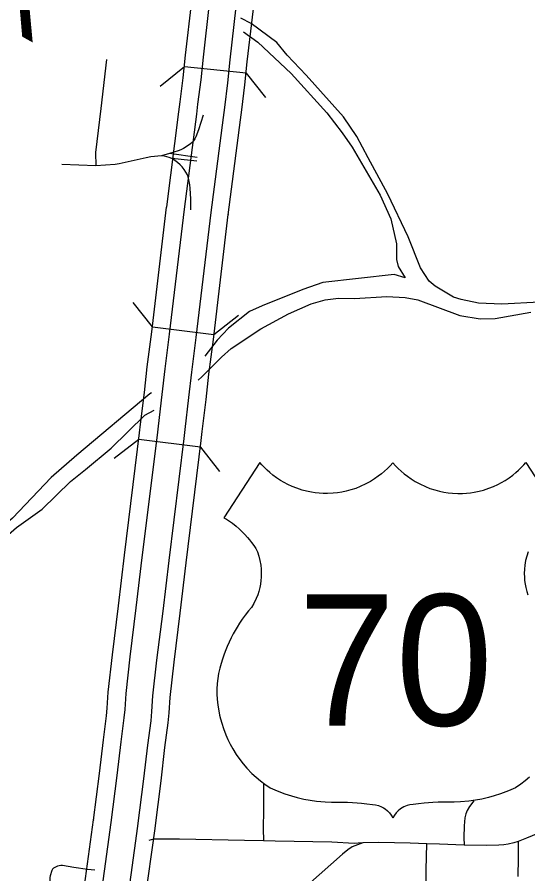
# Model space of a CAD drawing. Extents: x -19 to 366, y -4 to 359.
# Drawn here: x 151.042 to 151.509, y 188.145 to 188.929 of the extents above; entities that cross this region are included whole.
import ezdxf

# ---------------------------------------------------------------- set-up
doc = ezdxf.new("R2010")
doc.units = 0
for name, color, linetype in [('R_Draft', 7, 'Continuous'), ('R_Grid', 7, 'Continuous'), ('R_Striping', 7, 'Continuous'), ('R_Temp Easement', 7, 'Continuous'), ('R_Temp Easement Annot', 7, 'Continuous'), ('Sheet Fence', 7, 'Continuous')]:
    doc.layers.add(name, color=color, linetype=linetype)

msp = doc.modelspace()

# ---------------------------------------------------------------- linework, layer by layer
at = {"layer": 'R_Draft'}
for p, q in [((151.17848, 188.7551), (151.17851, 188.75537)), ((151.23489, 188.74837), (151.23486, 188.74811)), ((151.11155, 188.19404), (151.11151, 188.19369)), ((151.16784, 188.18627), (151.16788, 188.18661))]:
    msp.add_line(p, q, dxfattribs=at)
for points in [[(151.23834, 189.2647), (151.2547, 189.26635), (151.24599, 189.18208), (151.24401, 189.16234), (151.24265, 189.14708), (151.23724, 189.10396), (151.2352, 189.08448), (151.23325, 189.06891), (151.22649, 189.00602), (151.22508, 188.99557), (151.22313, 188.98472), (151.21748, 188.94152), (151.21178, 188.89247), (151.20961, 188.87153), (151.20685, 188.84931), (151.20566, 188.84017), (151.19447, 188.75331)], [(151.29587, 189.26862), (151.27968, 189.26863), (151.27049, 189.17959), (151.26852, 189.16001), (151.26713, 189.14446), (151.2617, 189.10114), (151.25966, 189.08167), (151.2577, 189.06607), (151.25093, 189.00307), (151.24941, 188.99175), (151.24747, 188.98094), (151.24191, 188.93851), (151.23625, 188.88979), (151.23408, 188.86875), (151.23128, 188.8462), (151.23008, 188.837), (151.21889, 188.75016)], [(151.23486, 188.74811), (151.24604, 188.83493), (151.24725, 188.84417), (151.25007, 188.86693), (151.25226, 188.88803), (151.25789, 188.93653), (151.26338, 188.97847), (151.26532, 188.98925), (151.26692, 189.00113), (151.2737, 189.06421), (151.27565, 189.07983), (151.2777, 189.0993), (151.28314, 189.14275), (151.28455, 189.15849), (151.2865, 189.17795), (151.29587, 189.26862)], [(151.17851, 188.75537), (151.1897, 188.84224), (151.19089, 188.85134), (151.19362, 188.87335), (151.19578, 188.89423), (151.2015, 188.9435), (151.20722, 188.98719), (151.20917, 188.99806), (151.2105, 189.00795), (151.21726, 189.07077), (151.2192, 189.08632), (151.22125, 189.1058), (151.22664, 189.1488), (151.22798, 189.16386), (151.22998, 189.18372), (151.23834, 189.2647)], [(151.11151, 188.19369), (151.11691, 188.23671), (151.12055, 188.26749), (151.12341, 188.28932), (151.12407, 188.29638), (151.12498, 188.31112), (151.12889, 188.34526), (151.13442, 188.39019), (151.13991, 188.43635), (151.15369, 188.5483), (151.15467, 188.55636), (151.15805, 188.58548), (151.16076, 188.60894), (151.16483, 188.64079), (151.17848, 188.7551)], [(151.19446, 188.7532), (151.18081, 188.63881), (151.17674, 188.607), (151.17404, 188.58363), (151.17065, 188.55446), (151.16967, 188.54635), (151.15589, 188.43442), (151.1504, 188.38826), (151.14487, 188.34336), (151.14102, 188.30971), (151.14012, 188.29513), (151.13941, 188.28752), (151.13652, 188.2655), (151.13289, 188.23476), (151.12748, 188.19169)], [(151.21891, 188.75028), (151.20524, 188.63579), (151.20118, 188.60403), (151.1985, 188.5808), (151.1951, 188.55155), (151.19411, 188.54336), (151.18033, 188.43146), (151.17484, 188.3853), (151.16932, 188.34045), (151.16556, 188.30755), (151.16467, 188.29321), (151.16388, 188.28476), (151.16096, 188.26246), (151.15733, 188.23179), (151.15191, 188.18862)], [(151.16788, 188.18661), (151.17331, 188.22984), (151.17693, 188.26047), (151.17988, 188.28296), (151.18073, 188.29196), (151.1816, 188.30614), (151.18531, 188.33855), (151.19083, 188.38337), (151.19631, 188.42952), (151.21009, 188.5414), (151.21109, 188.54965), (151.21449, 188.57895), (151.21716, 188.60208), (151.22122, 188.63382), (151.23489, 188.74837)], [(151.07635, 187.91357), (151.08266, 187.96232), (151.08375, 187.97358), (151.08718, 188.00068), (151.09013, 188.02718), (151.0919, 188.0398), (151.0933, 188.05435), (151.09505, 188.06765), (151.09836, 188.09594), (151.10166, 188.12252), (151.10232, 188.1271), (151.11155, 188.19404)], [(151.1275, 188.19183), (151.11826, 188.12486), (151.11762, 188.12039), (151.11435, 188.09401), (151.11103, 188.06567), (151.1093, 188.05253), (151.1079, 188.03791), (151.1061, 188.02517), (151.10317, 187.99878), (151.09975, 187.9718), (151.09866, 187.96051), (151.09231, 187.9115)], [(151.15189, 188.18847), (151.14264, 188.12142), (151.14202, 188.11712), (151.13879, 188.09106), (151.13546, 188.06263), (151.13377, 188.04975), (151.13235, 188.03502), (151.13054, 188.0221), (151.12762, 187.99588), (151.12422, 187.96906), (151.12313, 187.95774), (151.11673, 187.90834)], [(151.13269, 187.90627), (151.13913, 187.95593), (151.14023, 187.96727), (151.14361, 187.99397), (151.14651, 188.02009), (151.14834, 188.03312), (151.14977, 188.04793), (151.15144, 188.06065), (151.15477, 188.08913), (151.15798, 188.11498), (151.15858, 188.11918), (151.16784, 188.18627)]]:
    msp.add_lwpolyline(points, dxfattribs=at)
at = {"layer": 'R_Grid'}
for points in [[(151.38549, 188.5211), (151.383, 188.5183), (151.38062, 188.51586), (151.37791, 188.51332), (151.37499, 188.51082), (151.37216, 188.50863), (151.36875, 188.50624), (151.36507, 188.50395), (151.36089, 188.50165), (151.35559, 188.49919), (151.35152, 188.49761), (151.34692, 188.49612), (151.34271, 188.49502), (151.33883, 188.49422), (151.33474, 188.4936), (151.33097, 188.49321), (151.32582, 188.49297), (151.32163, 188.49302), (151.31799, 188.49324), (151.31452, 188.49361), (151.311, 188.49414), (151.30658, 188.49504), (151.30249, 188.4961), (151.2975, 188.49773), (151.29328, 188.49939), (151.28945, 188.50115), (151.28594, 188.50299), (151.28269, 188.50489), (151.27906, 188.50728), (151.27575, 188.50972), (151.27288, 188.51205), (151.27046, 188.5142), (151.268, 188.51658), (151.26558, 188.51913), (151.26362, 188.52138), (151.23084, 188.47068), (151.23318, 188.46928), (151.23597, 188.46746), (151.23861, 188.46559), (151.24213, 188.46284), (151.24495, 188.46042), (151.24744, 188.45809), (151.24997, 188.45551), (151.25258, 188.45262), (151.25444, 188.45037), (151.25629, 188.44799), (151.25815, 188.44539), (151.25996, 188.44265), (151.26164, 188.43942), (151.26292, 188.43548), (151.26388, 188.43155), (151.2646, 188.42737), (151.265, 188.42349), (151.26513, 188.41973), (151.26504, 188.41622), (151.26481, 188.4134), (151.26434, 188.40995), (151.2637, 188.4067), (151.26279, 188.40319), (151.2618, 188.40011), (151.26045, 188.39664), (151.25832, 188.39217), (151.25613, 188.38866), (151.2535, 188.3855), (151.25029, 188.38138), (151.24769, 188.37777), (151.24525, 188.37415), (151.24302, 188.37061), (151.24115, 188.36743), (151.2395, 188.36446), (151.23766, 188.36091), (151.23567, 188.35679), (151.23389, 188.35274), (151.23267, 188.34973), (151.23122, 188.34587), (151.22962, 188.34115), (151.22835, 188.33723), (151.22716, 188.33294), (151.22606, 188.32796), (151.22533, 188.32353), (151.2248, 188.31891), (151.2245, 188.31387), (151.22448, 188.30914), (151.2247, 188.3045), (151.22526, 188.29906), (151.2261, 188.29391), (151.22695, 188.29), (151.22784, 188.28659), (151.22896, 188.28272), (151.23047, 188.2779), (151.23264, 188.27206), (151.2345, 188.26776), (151.23666, 188.26335), (151.23904, 188.25901), (151.24212, 188.25403), (151.24531, 188.24945), (151.2484, 188.24547), (151.25191, 188.24139), (151.25645, 188.23669), (151.26029, 188.23313), (151.26425, 188.22981)], [(151.38549, 188.5211), (151.38798, 188.5183), (151.39036, 188.51586), (151.39306, 188.51332), (151.39599, 188.51082), (151.39881, 188.50863), (151.40223, 188.50624), (151.4059, 188.50395), (151.41008, 188.50165), (151.41539, 188.49919), (151.41946, 188.49761), (151.42406, 188.49612), (151.42827, 188.49502), (151.43215, 188.49422), (151.43624, 188.4936), (151.44, 188.49321), (151.44516, 188.49297), (151.44934, 188.49302), (151.45299, 188.49324), (151.45646, 188.49361), (151.45997, 188.49414), (151.4644, 188.49504), (151.46849, 188.4961), (151.47348, 188.49773), (151.47769, 188.49939), (151.48152, 188.50115), (151.48504, 188.50299), (151.48828, 188.50489), (151.49191, 188.50728), (151.49523, 188.50972), (151.4981, 188.51205), (151.50051, 188.5142), (151.50298, 188.51658), (151.50539, 188.51913), (151.50735, 188.52138), (151.54014, 188.47068)], [(151.50933, 188.43942), (151.50806, 188.43548), (151.50709, 188.43155), (151.50637, 188.42737), (151.50598, 188.42349), (151.50585, 188.41973), (151.50594, 188.41622), (151.50617, 188.4134), (151.50664, 188.40995), (151.50728, 188.4067), (151.50818, 188.40319), (151.50918, 188.40011)], [(151.26425, 188.22981), (151.26836, 188.2267), (151.2733, 188.22348), (151.2795, 188.2207), (151.28676, 188.21792), (151.29268, 188.21599), (151.29801, 188.21451), (151.30404, 188.21312), (151.3097, 188.21208), (151.31579, 188.21124), (151.32345, 188.21058), (151.32931, 188.21038), (151.33433, 188.2104), (151.33921, 188.21035), (151.34409, 188.2102), (151.34872, 188.20997), (151.35276, 188.2097), (151.35674, 188.20936), (151.36183, 188.20883), (151.36681, 188.20822), (151.3698, 188.2078), (151.37227, 188.20731), (151.37525, 188.20607), (151.37696, 188.20513), (151.37845, 188.20415), (151.3805, 188.2025), (151.38245, 188.20051), (151.38404, 188.19847), (151.38549, 188.1961)], [(151.50673, 188.22981), (151.50262, 188.2267), (151.49768, 188.22348), (151.49147, 188.2207), (151.48422, 188.21792), (151.47829, 188.21599), (151.47296, 188.21451), (151.46693, 188.21312), (151.46128, 188.21208), (151.45519, 188.21124), (151.44753, 188.21058), (151.44166, 188.21038), (151.43664, 188.2104), (151.43177, 188.21035), (151.42688, 188.2102), (151.42225, 188.20997), (151.41821, 188.2097), (151.41423, 188.20936), (151.40914, 188.20883), (151.40416, 188.20822), (151.40118, 188.2078), (151.39871, 188.20731), (151.39572, 188.20607), (151.39402, 188.20513), (151.39252, 188.20415), (151.39048, 188.2025), (151.38853, 188.20051), (151.38693, 188.19847), (151.38549, 188.1961)], [(151.51069, 188.23313), (151.50673, 188.22981)]]:
    msp.add_lwpolyline(points, dxfattribs=at)
at = {"layer": 'R_Striping'}
for points in [[(151.12353, 188.8903), (151.11824, 188.84523), (151.11328, 188.80519), (151.11351, 188.7929)], [(151.21175, 188.83938), (151.20764, 188.82577), (151.20522, 188.81933), (151.20428, 188.81751), (151.2031, 188.81581), (151.20175, 188.81426), (151.20023, 188.81287), (151.19633, 188.81012), (151.19401, 188.80875), (151.19158, 188.80758), (151.18905, 188.80662), (151.18093, 188.80413)], [(151.18093, 188.80413), (151.17379, 188.80203)], [(151.20647, 188.80045), (151.18093, 188.80413)], [(151.17379, 188.80203), (151.16395, 188.80102), (151.15973, 188.80031), (151.13508, 188.79465), (151.13123, 188.79411), (151.11351, 188.7929)], [(151.18311, 188.79944), (151.1809, 188.80043), (151.17858, 188.80119), (151.17622, 188.80173), (151.17379, 188.80203)], [(151.20054, 188.75247), (151.20065, 188.76245), (151.20002, 188.77252), (151.19966, 188.77558), (151.19912, 188.7786), (151.19837, 188.78158), (151.19743, 188.78451), (151.1961, 188.78716), (151.19448, 188.78966), (151.19271, 188.79187), (151.19073, 188.7939), (151.18835, 188.79596), (151.18581, 188.79781), (151.18311, 188.79944)], [(151.20601, 188.797), (151.1918, 188.79866), (151.18311, 188.79944)], [(151.11351, 188.7929), (151.08259, 188.79399)], [(151.63246, 188.24293), (151.63037, 188.23667), (151.62929, 188.23485), (151.62715, 188.23207), (151.62536, 188.23016), (151.62335, 188.22843), (151.62107, 188.22687), (151.61699, 188.22463), (151.61265, 188.22255), (151.53008, 188.18663), (151.50795, 188.17735), (151.50339, 188.17553), (151.5001, 188.17444)], [(151.26726, 188.22668), (151.26721, 188.20331), (151.26678, 188.18609), (151.26726, 188.17493)], [(151.45973, 188.21146), (151.45581, 188.20632), (151.45371, 188.20277), (151.45238, 188.19968), (151.45157, 188.19592), (151.45084, 188.18875), (151.45053, 188.17785), (151.45082, 188.17109)], [(151.16628, 188.17639), (151.16215, 188.17511)], [(151.26726, 188.17493), (151.24972, 188.17516), (151.19022, 188.17639), (151.16628, 188.17639)], [(151.35807, 188.17294), (151.35382, 188.17264), (151.35026, 188.17262), (151.32973, 188.17356), (151.27771, 188.17456), (151.26726, 188.17493)], [(151.35807, 188.17294), (151.35071, 188.17033), (151.34837, 188.16931), (151.34426, 188.16657), (151.3395, 188.16278), (151.27815, 188.10831), (151.27283, 188.10345), (151.26563, 188.09638)], [(151.37257, 188.17344), (151.35807, 188.17294)], [(151.41669, 188.17214), (151.40137, 188.17275), (151.37257, 188.17344)], [(151.41558, 188.12272), (151.41595, 188.14833), (151.41669, 188.17214)], [(151.45082, 188.17109), (151.4283, 188.17194), (151.41669, 188.17214)], [(151.5001, 188.17444), (151.4964, 188.17322), (151.49094, 188.17197), (151.48698, 188.17127), (151.48261, 188.17085), (151.47121, 188.17056), (151.45082, 188.17109)], [(151.5001, 188.17444), (151.50018, 188.1591), (151.4999, 188.14228)], [(151.11274, 188.14798), (151.10614, 188.14862), (151.09351, 188.15046), (151.08309, 188.15229), (151.08155, 188.15231), (151.08004, 188.15214), (151.07858, 188.15176), (151.07598, 188.15064)], [(151.07598, 188.15064), (151.07492, 188.14987), (151.07405, 188.1489), (151.07337, 188.14777), (151.07174, 188.14291), (151.07148, 188.14135), (151.07115, 188.1134), (151.07117, 188.0947), (151.07129, 188.08975), (151.07157, 188.07797), (151.07159, 188.06471), (151.07201, 188.04593)]]:
    msp.add_lwpolyline(points, dxfattribs=at)
at = {"layer": 'R_Temp Easement'}
for points in [[(151.44802, 188.67055), (151.44097, 188.67269), (151.4243, 188.68279), (151.41872, 188.68743), (151.41073, 188.69942), (151.3996, 188.72787), (151.38088, 188.76681), (151.36303, 188.80006), (151.35262, 188.81979), (151.34036, 188.83758), (151.3063, 188.87601), (151.28872, 188.89408), (151.27942, 188.90566), (151.25598, 188.92304), (151.24646, 188.92811)], [(151.24894, 188.91562), (151.26198, 188.90607), (151.29244, 188.87744), (151.32513, 188.84126), (151.33911, 188.82312), (151.34826, 188.80982), (151.37389, 188.7659), (151.38376, 188.74445), (151.38873, 188.72138), (151.3888, 188.70714), (151.39043, 188.70071), (151.39688, 188.6904), (151.38659, 188.69342), (151.32135, 188.686), (151.30328, 188.67955), (151.26604, 188.66474), (151.25439, 188.65937), (151.23515, 188.64416), (151.22474, 188.63331), (151.2133, 188.61865)], [(151.2074, 188.59662), (151.21077, 188.5996), (151.22863, 188.61763), (151.23757, 188.6256), (151.26472, 188.64363), (151.29004, 188.65744), (151.31091, 188.66642), (151.32354, 188.67009), (151.33583, 188.67167), (151.35042, 188.6714), (151.38014, 188.67334), (151.39683, 188.67235), (151.40843, 188.67012), (151.44678, 188.6559), (151.46541, 188.65267)], [(151.51989, 188.66803), (151.48524, 188.66638), (151.464, 188.66727), (151.44802, 188.67055)], [(151.46541, 188.65267), (151.47923, 188.65296), (151.51172, 188.65894)], [(151.16449, 188.58499), (151.16311, 188.58418), (151.09612, 188.52811), (151.07262, 188.50769), (151.03749, 188.47031), (151.0248, 188.4596), (150.99693, 188.44004), (150.9767, 188.42728), (150.94505, 188.39681), (150.92888, 188.37957), (150.89667, 188.33808), (150.88887, 188.32975), (150.87338, 188.31671), (150.85646, 188.29908), (150.83665, 188.2736)], [(150.83665, 188.2736), (150.82778, 188.26183), (150.79446, 188.22924), (150.75435, 188.18473), (150.75297, 188.17711), (150.74361, 188.15032), (150.75617, 188.15761), (150.76196, 188.16209), (150.77827, 188.18237), (150.8317, 188.2545), (150.88643, 188.3183), (150.9316, 188.36538), (150.95247, 188.3848), (150.97954, 188.40663), (150.99071, 188.41788), (151.04106, 188.46183), (151.06462, 188.47865), (151.09031, 188.50387), (151.10432, 188.51498), (151.12783, 188.53446), (151.15855, 188.56453), (151.16698, 188.5692)]]:
    msp.add_lwpolyline(points, dxfattribs=at)
at = {"layer": 'R_Temp Easement Annot'}
for p, q in [((151.19466, 188.88348), (151.17261, 188.86556)), ((151.25118, 188.87763), (151.19466, 188.88348)), ((151.25118, 188.87763), (151.26909, 188.85558)), ((151.1654, 188.64551), (151.1479, 188.6679)), ((151.22179, 188.6386), (151.24417, 188.6561)), ((151.1654, 188.64551), (151.22179, 188.6386)), ((151.15296, 188.54234), (151.13056, 188.52486)), ((151.20935, 188.5354), (151.15296, 188.54234)), ((151.20935, 188.5354), (151.22683, 188.51301))]:
    msp.add_line(p, q, dxfattribs=at)
at = {"layer": 'Sheet Fence'}
for points in [[(154.11585, 1.87092), (153.9063, 10.48743), (153.69602, 19.10409), (153.48501, 27.72087), (153.27327, 36.3378), (153.0608, 44.95486), (152.84759, 53.57206), (152.63366, 62.1894), (152.419, 70.80688), (152.20362, 79.42449), (151.98751, 88.04225), (151.77068, 96.66014), (151.55312, 105.27817), (151.33484, 113.89634), (151.11584, 122.51465), (150.89612, 131.13311), (150.67568, 139.7517), (150.45452, 148.37043), (150.23264, 156.98931), (150.01005, 165.60832), (149.78674, 174.22748), (149.56272, 182.84677), (149.33799, 191.46621), (149.11254, 200.0858), (148.88638, 208.70552), (148.65952, 217.32539), (148.43194, 225.9454), (148.20366, 234.56555), (147.97466, 243.18584), (147.74497, 251.80628), (147.51457, 260.42687), (147.28346, 269.04759), (147.05165, 277.66846), (146.81914, 286.28948), (146.58593, 294.91064), (146.35202, 303.53194), (146.11742, 312.15339), (145.88211, 320.77499), (145.64611, 329.39673), (145.40941, 338.01861), (145.17202, 346.64065)], [(0, 180.89994), (7.12284, 180.90436), (14.24566, 180.9176), (21.36847, 180.93968), (28.49124, 180.97058), (35.61397, 181.01031), (42.73664, 181.05888), (49.85925, 181.11627), (56.98178, 181.18249), (64.10422, 181.25754), (71.22656, 181.34142), (78.3488, 181.43413), (85.47091, 181.53567), (92.5929, 181.64603), (99.71474, 181.76523), (106.83643, 181.89325), (113.95795, 182.0301), (121.0793, 182.17578), (128.20046, 182.33029), (135.32143, 182.49362), (142.44218, 182.66579), (149.56272, 182.84677), (156.68303, 183.03659), (163.8031, 183.23523), (170.92291, 183.4427), (178.04247, 183.65899), (185.16175, 183.88411), (192.28074, 184.11805), (199.39944, 184.36082), (206.51784, 184.61242), (213.63591, 184.87283), (220.75366, 185.14207), (227.87107, 185.42014), (234.98813, 185.70702), (242.10483, 186.00273), (249.22115, 186.30726), (256.33709, 186.62061), (263.45264, 186.94279), (270.56779, 187.27378), (277.68251, 187.61359), (284.79682, 187.96222), (291.91068, 188.31967), (299.02409, 188.68594), (306.13705, 189.06103), (313.24954, 189.44494), (320.36154, 189.83766), (327.47305, 190.23919), (334.58406, 190.64954), (341.69455, 191.06871)]]:
    msp.add_spline(points, degree=3, dxfattribs=at)

# ---------------------------------------------------------------- texts
at = {"layer": 'R_Grid'}
msp.add_text('70', height=0.12, dxfattribs=at).set_placement((151.29875, 188.28049))
at = {"layer": 'R_Temp Easement'}
msp.add_text('Creek', height=0.08, rotation=330.67636, dxfattribs=at).set_placement((150.80691, 189.04561))

doc.saveas('drawing.dxf')
